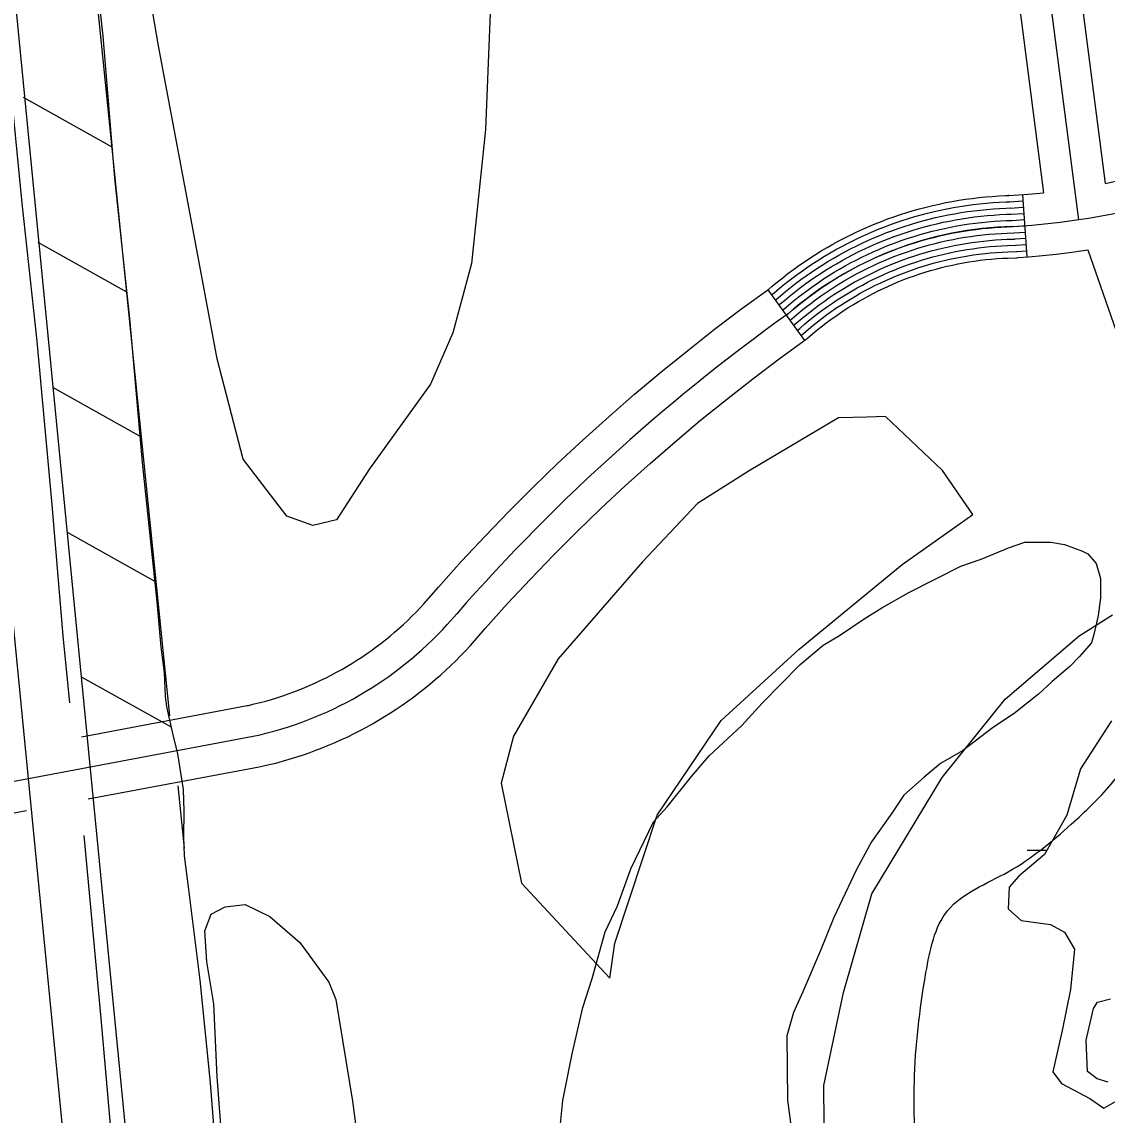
# Model space of a CAD drawing. Extents: x 3568792 to 3606828, y 529143 to 554785.
# Drawn here: x 3574214 to 3574736, y 538764 to 539290 of the extents above; entities that cross this region are included whole.
import ezdxf

# ---------------------------------------------------------------- set-up
doc = ezdxf.new("R2010")
doc.units = 0
for name, color, linetype in [('V-BORW-LINE', 7, 'Continuous'), ('V-FLOD-BASE', 7, 'Continuous'), ('V-LEVE-TOET', 7, 'Continuous'), ('V-ROAD-CNTR', 7, 'Continuous'), ('V-RRAP-FSHR', 7, 'Continuous'), ('V-SITE-VEGE', 7, 'Continuous'), ('V-SURV-LINE', 7, 'Continuous'), ('V-TOPO-SHOR', 7, 'Continuous'), ('V-WETL-SWMP', 7, 'Continuous')]:
    doc.layers.add(name, color=color, linetype=linetype)

msp = doc.modelspace()

# ---------------------------------------------------------------- linework, layer by layer
at = {"layer": 'V-BORW-LINE'}
msp.add_lwpolyline([(3574606.69, 539099.38), (3574563.79, 539073.83), (3574538.9, 539058.14), (3574512.47, 539030.23), (3574472.01, 538983.65), (3574450.53, 538946.49), (3574444.58, 538923.82), (3574454.33, 538875.8), (3574496.84, 538830.08), (3574499.19, 538847.02), (3574519.54, 538908.52), (3574550.19, 538953.9), (3574587.69, 538988.21), (3574637.21, 539028.95), (3574671.25, 539052.85), (3574656.61, 539074.02), (3574629.18, 539099.99), (3574620.27, 539099.75), (3574606.69, 539099.38)], dxfattribs=at)
msp.add_spline([(3574882.77, 539044.68), (3574874.01, 539044.8), (3574863.79, 539041.24), (3574866.07, 539026.77), (3574866.58, 539008.03), (3574865.21, 539006.58), (3574858.88, 538997.97), (3574855.24, 538994.12), (3574842.96, 538980.19), (3574832.33, 538974.74), (3574817.97, 538968.25), (3574801.39, 538957.49), (3574773.72, 538957.67), (3574758.03, 538948.33), (3574737.62, 538923.39), (3574718.45, 538904.12), (3574688.13, 538881.25), (3574659.11, 538862.64), (3574648.67, 538832.82), (3574643.08, 538780.16), (3574644.67, 538738.94), (3574655.38, 538673.13), (3574667.82, 538612.52), (3574683.64, 538548.25), (3574695.86, 538495.61), (3574714.08, 538412.19), (3574737.16, 538322.8), (3574754.2, 538248.25), (3574775.13, 538185.53), (3574786.48, 538164.74), (3574773.51, 538159.23), (3574742.87, 538148.08), (3574732.18, 538144.5), (3574712.84, 538131.79), (3574713.76, 538098.06), (3574726.41, 538064.18), (3574797.66, 538064.72), (3574852.02, 538065.73), (3574922.79, 538066.26), (3574997.09, 538075.32), (3575040.34, 538088.23), (3575103.36, 538098.39), (3575118.1, 538073.47), (3575148.18, 538071.02), (3575233.82, 538110.86), (3575317.21, 538147.37), (3575361.41, 538177.18), (3575352.36, 538216.78), (3575321.63, 538277.36), (3575305.9, 538338.34), (3575279.39, 538416.39), (3575246.55, 538485.81), (3575214.66, 538537.45), (3575167.76, 538572.27), (3575136.6, 538614.55), (3575103.81, 538682.11), (3575066.73, 538752.35), (3575045.67, 538836.64), (3575042.59, 538880.63), (3575017.25, 538932.91), (3575015.27, 538971.3), (3575009.6, 539007.25), (3574999.97, 539050.59), (3574969.82, 539073.2), (3574929.9, 539064.74), (3574897.13, 539056.68), (3574882.77, 539044.68)], degree=3, dxfattribs=at)
at = {"layer": 'V-FLOD-BASE'}
for points in [[(3574114.15, 539708.24), (3574135.11, 539664.93), (3574153.43, 539620.61), (3574166.72, 539581.22), (3574179.1, 539531.2), (3574186.16, 539483.79), (3574192.72, 539416.12), (3574201.02, 539339.84), (3574207.98, 539266.2), (3574214.17, 539202.52), (3574221.39, 539136.19), (3574228.72, 539057.58), (3574233.92, 538994.55), (3574237.18, 538962.37)], [(3574244.05, 538898.7), (3574252.12, 538810.79), (3574260.21, 538719.57), (3574268.6, 538633.33), (3574275.21, 538561.02), (3574284.6, 538474.46), (3574291.61, 538393.85), (3574298.86, 538323.54), (3574306.78, 538252.56), (3574313.13, 538209.79), (3574321.41, 538174.34), (3574333.8, 538123.33), (3574349.84, 538073.34), (3574362.11, 538037.26), (3574381.49, 537984.32), (3574397.51, 537936.32), (3574417.91, 537881.39)]]:
    msp.add_lwpolyline(points, dxfattribs=at)
at = {"layer": 'V-LEVE-TOET'}
msp.add_lwpolyline([(3574243.99, 539366.05), (3574253.21, 539282.75), (3574258.8, 539214.58), (3574266.07, 539145.51), (3574272.12, 539077.95), (3574279.07, 539011), (3574281.08, 538989.18), (3574282.7, 538977.07), (3574283.11, 538965.55), (3574283.76, 538960.7), (3574284.71, 538956.17), (3574286.91, 538946.48), (3574289.07, 538937.88), (3574291.69, 538920.75), (3574292.08, 538910.45), (3574291.88, 538898.01), (3574292.27, 538888.92), (3574294.22, 538874.08), (3574299.76, 538829.25), (3574304.74, 538779.87), (3574309.52, 538718.67)], dxfattribs=at)
at = {"layer": 'V-ROAD-CNTR'}
for p, q in [((3574694.97, 539206.58), (3574697.05, 539176.66)), ((3574572.67, 539160.84), (3574590.24, 539136.52))]:
    msp.add_line(p, q, dxfattribs=at)
for points in [[(3574682.97, 539379.13), (3574705.09, 539207.53)], [(3574697.99, 539379.91), (3574721.89, 539194.56)], [(3574713.02, 539380.69), (3574734.77, 539211.99)], [(3574734.77, 539211.99), (3574743.62, 539213.86)], [(3574242.84, 538946.14), (3574322.47, 538961.08), (3574323.19, 538961.23), (3574325.92, 538961.88), (3574328.73, 538962.58), (3574331.44, 538963.3), (3574334.13, 538964.08), (3574336.84, 538964.92), (3574339.57, 538965.81), (3574342.23, 538966.72), (3574344.85, 538967.69), (3574347.5, 538968.71), (3574350.14, 538969.79), (3574352.75, 538970.89), (3574355.31, 538972.05), (3574357.91, 538973.25), (3574360.42, 538974.48), (3574362.93, 538975.77), (3574365.45, 538977.12), (3574367.93, 538978.49), (3574370.35, 538979.9), (3574372.78, 538981.36), (3574375.17, 538982.87), (3574377.58, 538984.44), (3574379.91, 538986.01), (3574382.19, 538987.61), (3574384.48, 538989.29), (3574386.76, 538991.01), (3574389, 538992.76), (3574391.19, 538994.54), (3574393.33, 538996.33), (3574395.46, 538998.21), (3574397.59, 539000.12), (3574399.63, 539002.02), (3574401.66, 539004.01), (3574403.7, 539006.04), (3574405.63, 539008.04), (3574407.46, 539010.02), (3574414.45, 539018.09), (3574425.56, 539030.45), (3574436.85, 539042.46), (3574448.24, 539054.31), (3574459.97, 539066.06), (3574471.78, 539077.52), (3574483.88, 539088.84), (3574496.23, 539099.87), (3574508.58, 539110.66), (3574521.25, 539121.34), (3574534.18, 539131.73), (3574547.1, 539141.89), (3574560.26, 539151.87), (3574573.09, 539161.14), (3574574.83, 539162.65), (3574577.33, 539164.71), (3574579.84, 539166.71), (3574582.35, 539168.66), (3574584.97, 539170.63), (3574587.6, 539172.5), (3574590.22, 539174.32), (3574592.91, 539176.12), (3574595.65, 539177.88), (3574598.38, 539179.55), (3574601.11, 539181.18), (3574603.93, 539182.8), (3574606.78, 539184.35), (3574609.62, 539185.84), (3574612.5, 539187.28), (3574615.41, 539188.7), (3574618.35, 539190.04), (3574621.27, 539191.33), (3574624.26, 539192.58), (3574627.27, 539193.77), (3574630.25, 539194.9), (3574633.3, 539196), (3574636.36, 539197.03), (3574639.45, 539198.02), (3574642.53, 539198.93), (3574645.59, 539199.8), (3574648.71, 539200.62), (3574651.9, 539201.4), (3574655.04, 539202.1), (3574658.14, 539202.75), (3574661.33, 539203.35), (3574664.49, 539203.89), (3574667.72, 539204.39), (3574670.92, 539204.81), (3574674.06, 539205.19), (3574677.32, 539205.52), (3574680.54, 539205.77), (3574683.7, 539205.98), (3574686.95, 539206.14), (3574688.45, 539206.18), (3574688.17, 539206.11), (3574695.66, 539206.63), (3574701.66, 539207.16), (3574705.09, 539207.53)], [(3574574.43, 539158.41), (3574574.95, 539158.79), (3574576.77, 539160.35), (3574579.22, 539162.39), (3574581.69, 539164.35), (3574584.17, 539166.27), (3574586.74, 539168.2), (3574589.32, 539170.04), (3574591.91, 539171.84), (3574594.56, 539173.61), (3574597.25, 539175.34), (3574599.93, 539176.99), (3574602.63, 539178.59), (3574605.39, 539180.18), (3574608.2, 539181.7), (3574610.99, 539183.18), (3574613.82, 539184.59), (3574616.69, 539185.98), (3574619.58, 539187.3), (3574622.45, 539188.57), (3574625.39, 539189.8), (3574628.35, 539190.98), (3574631.29, 539192.08), (3574634.29, 539193.17), (3574637.29, 539194.18), (3574640.33, 539195.15), (3574643.37, 539196.05), (3574646.39, 539196.9), (3574649.45, 539197.72), (3574652.58, 539198.48), (3574655.67, 539199.16), (3574658.73, 539199.8), (3574661.86, 539200.4), (3574664.97, 539200.93), (3574668.14, 539201.42), (3574671.29, 539201.83), (3574674.39, 539202.2), (3574677.58, 539202.53), (3574680.75, 539202.78), (3574683.87, 539202.98), (3574687.06, 539203.14), (3574688.86, 539203.19), (3574688.64, 539203.14), (3574695.18, 539203.59)], [(3574576.18, 539155.97), (3574576.81, 539156.43), (3574578.71, 539158.06), (3574581.11, 539160.06), (3574583.55, 539162), (3574585.99, 539163.89), (3574588.51, 539165.78), (3574591.05, 539167.59), (3574593.6, 539169.36), (3574596.2, 539171.1), (3574598.84, 539172.79), (3574601.48, 539174.42), (3574604.14, 539176), (3574606.86, 539177.56), (3574609.61, 539179.06), (3574612.36, 539180.51), (3574615.15, 539181.9), (3574617.97, 539183.27), (3574620.8, 539184.56), (3574623.64, 539185.81), (3574626.52, 539187.02), (3574629.44, 539188.18), (3574632.33, 539189.27), (3574635.28, 539190.33), (3574638.23, 539191.33), (3574641.22, 539192.28), (3574644.2, 539193.17), (3574647.18, 539194.01), (3574650.19, 539194.81), (3574653.26, 539195.56), (3574656.3, 539196.23), (3574659.32, 539196.86), (3574662.4, 539197.44), (3574665.46, 539197.97), (3574668.57, 539198.45), (3574671.67, 539198.86), (3574674.72, 539199.22), (3574677.85, 539199.54), (3574680.97, 539199.78), (3574684.05, 539199.99), (3574687.18, 539200.15), (3574689.27, 539200.2), (3574689.11, 539200.16), (3574695.39, 539200.6)], [(3574577.94, 539153.54), (3574578.67, 539154.07), (3574580.64, 539155.77), (3574583, 539157.73), (3574585.4, 539159.64), (3574587.81, 539161.5), (3574590.28, 539163.36), (3574592.77, 539165.14), (3574595.29, 539166.88), (3574597.84, 539168.59), (3574600.44, 539170.25), (3574603.04, 539171.85), (3574605.66, 539173.41), (3574608.32, 539174.95), (3574611.03, 539176.41), (3574613.73, 539177.84), (3574616.48, 539179.21), (3574619.24, 539180.55), (3574622.03, 539181.83), (3574624.83, 539183.06), (3574627.66, 539184.25), (3574630.52, 539185.38), (3574633.37, 539186.45), (3574636.27, 539187.5), (3574639.17, 539188.48), (3574642.1, 539189.42), (3574645.04, 539190.29), (3574647.97, 539191.12), (3574650.93, 539191.9), (3574653.94, 539192.64), (3574656.93, 539193.3), (3574659.9, 539193.92), (3574662.93, 539194.49), (3574665.94, 539195.01), (3574668.99, 539195.48), (3574672.04, 539195.88), (3574675.05, 539196.24), (3574678.12, 539196.55), (3574681.19, 539196.79), (3574684.22, 539196.99), (3574687.29, 539197.15), (3574689.67, 539197.21), (3574689.58, 539197.19), (3574695.6, 539197.61)], [(3574579.7, 539151.11), (3574580.54, 539151.72), (3574582.58, 539153.48), (3574584.89, 539155.4), (3574587.25, 539157.28), (3574589.63, 539159.12), (3574592.05, 539160.94), (3574594.5, 539162.68), (3574596.98, 539164.4), (3574599.49, 539166.08), (3574602.03, 539167.71), (3574604.59, 539169.28), (3574607.17, 539170.82), (3574609.79, 539172.33), (3574612.44, 539173.77), (3574615.1, 539175.17), (3574617.8, 539176.52), (3574620.52, 539177.84), (3574623.26, 539179.09), (3574626.01, 539180.3), (3574628.79, 539181.47), (3574631.6, 539182.58), (3574634.41, 539183.64), (3574637.25, 539184.67), (3574640.1, 539185.63), (3574642.99, 539186.55), (3574645.87, 539187.41), (3574648.76, 539188.22), (3574651.67, 539188.99), (3574654.62, 539189.71), (3574657.56, 539190.36), (3574660.49, 539190.98), (3574663.47, 539191.54), (3574666.43, 539192.05), (3574669.41, 539192.51), (3574672.41, 539192.9), (3574675.38, 539193.26), (3574678.39, 539193.56), (3574681.41, 539193.8), (3574684.4, 539194), (3574687.41, 539194.15), (3574690.08, 539194.22), (3574690.05, 539194.21), (3574695.8, 539194.61)], [(3574581.45, 539148.68), (3574582.4, 539149.36), (3574584.52, 539151.19), (3574586.79, 539153.07), (3574589.11, 539154.92), (3574591.45, 539156.73), (3574593.82, 539158.51), (3574596.23, 539160.23), (3574598.67, 539161.93), (3574601.13, 539163.57), (3574603.63, 539165.17), (3574606.14, 539166.72), (3574608.69, 539168.23), (3574611.25, 539169.71), (3574613.85, 539171.12), (3574616.47, 539172.5), (3574619.13, 539173.83), (3574621.8, 539175.12), (3574624.49, 539176.35), (3574627.2, 539177.55), (3574629.92, 539178.69), (3574632.68, 539179.78), (3574635.44, 539180.83), (3574638.24, 539181.83), (3574641.04, 539182.78), (3574643.87, 539183.68), (3574646.71, 539184.52), (3574649.56, 539185.33), (3574652.41, 539186.09), (3574655.3, 539186.79), (3574658.19, 539187.43), (3574661.08, 539188.03), (3574664, 539188.59), (3574666.91, 539189.09), (3574669.84, 539189.54), (3574672.78, 539189.93), (3574675.71, 539190.28), (3574678.66, 539190.57), (3574681.62, 539190.81), (3574684.57, 539191), (3574687.52, 539191.15), (3574690.49, 539191.23), (3574690.52, 539191.24), (3574696.01, 539191.62)], [(3574583.21, 539146.25), (3574584.26, 539147.01), (3574586.45, 539148.9), (3574588.68, 539150.74), (3574590.96, 539152.56), (3574593.27, 539154.35), (3574595.59, 539156.09), (3574597.95, 539157.77), (3574600.36, 539159.45), (3574602.77, 539161.06), (3574605.22, 539162.63), (3574607.69, 539164.15), (3574610.2, 539165.64), (3574612.72, 539167.09), (3574615.27, 539168.48), (3574617.84, 539169.83), (3574620.45, 539171.14), (3574623.08, 539172.41), (3574625.72, 539173.62), (3574628.38, 539174.79), (3574631.05, 539175.91), (3574633.76, 539176.98), (3574636.48, 539178.01), (3574639.23, 539179), (3574641.97, 539179.93), (3574644.76, 539180.82), (3574647.54, 539181.64), (3574650.35, 539182.44), (3574653.15, 539183.18), (3574655.98, 539183.87), (3574658.82, 539184.5), (3574661.66, 539185.09), (3574664.53, 539185.64), (3574667.39, 539186.13), (3574670.26, 539186.57), (3574673.15, 539186.95), (3574676.04, 539187.29), (3574678.93, 539187.59), (3574681.84, 539187.81), (3574684.75, 539188.01), (3574687.64, 539188.15), (3574690.9, 539188.24), (3574690.99, 539188.26), (3574696.22, 539188.63)], [(3574584.97, 539143.82), (3574586.12, 539144.65), (3574588.39, 539146.61), (3574590.57, 539148.41), (3574592.82, 539150.2), (3574595.09, 539151.96), (3574597.36, 539153.67), (3574599.68, 539155.32), (3574602.05, 539156.97), (3574604.42, 539158.55), (3574606.81, 539160.09), (3574609.24, 539161.58), (3574611.72, 539163.05), (3574614.18, 539164.47), (3574616.68, 539165.83), (3574619.21, 539167.16), (3574621.78, 539168.45), (3574624.35, 539169.7), (3574626.94, 539170.88), (3574629.57, 539172.03), (3574632.19, 539173.13), (3574634.85, 539174.19), (3574637.52, 539175.2), (3574640.22, 539176.17), (3574642.91, 539177.07), (3574645.64, 539177.95), (3574648.38, 539178.76), (3574651.14, 539179.54), (3574653.89, 539180.27), (3574656.66, 539180.95), (3574659.45, 539181.56), (3574662.25, 539182.15), (3574665.07, 539182.68), (3574667.88, 539183.17), (3574670.68, 539183.6), (3574673.53, 539183.97), (3574676.37, 539184.31), (3574679.19, 539184.6), (3574682.06, 539184.82), (3574684.92, 539185.01), (3574687.75, 539185.16), (3574691.31, 539185.25), (3574691.47, 539185.29), (3574696.43, 539185.63)], [(3574586.72, 539141.38), (3574587.98, 539142.29), (3574590.33, 539144.32), (3574592.46, 539146.09), (3574594.67, 539147.84), (3574596.91, 539149.58), (3574599.13, 539151.25), (3574601.4, 539152.87), (3574603.74, 539154.49), (3574606.06, 539156.04), (3574608.41, 539157.55), (3574610.79, 539159.01), (3574613.23, 539160.46), (3574615.65, 539161.86), (3574618.1, 539163.18), (3574620.59, 539164.49), (3574623.11, 539165.76), (3574625.63, 539166.98), (3574628.17, 539168.14), (3574630.75, 539169.28), (3574633.32, 539170.35), (3574635.93, 539171.39), (3574638.56, 539172.38), (3574641.2, 539173.34), (3574643.85, 539174.22), (3574646.53, 539175.08), (3574649.21, 539175.88), (3574651.93, 539176.65), (3574654.63, 539177.36), (3574657.33, 539178.03), (3574660.08, 539178.63), (3574662.83, 539179.21), (3574665.6, 539179.73), (3574668.36, 539180.21), (3574671.11, 539180.63), (3574673.9, 539180.99), (3574676.7, 539181.33), (3574679.46, 539181.61), (3574682.28, 539181.83), (3574685.1, 539182.02), (3574687.87, 539182.16), (3574691.72, 539182.26), (3574691.94, 539182.31), (3574696.63, 539182.64)], [(3574246.18, 538916.24), (3574328.33, 538931.65), (3574329.75, 538931.95), (3574333.02, 538932.73), (3574336.24, 538933.53), (3574339.5, 538934.4), (3574342.75, 538935.35), (3574345.93, 538936.33), (3574349.07, 538937.36), (3574352.27, 538938.45), (3574355.44, 538939.62), (3574358.56, 538940.82), (3574361.66, 538942.08), (3574364.76, 538943.4), (3574367.82, 538944.78), (3574370.83, 538946.18), (3574373.86, 538947.66), (3574376.86, 538949.2), (3574379.78, 538950.76), (3574382.73, 538952.39), (3574385.63, 538954.08), (3574388.52, 538955.82), (3574391.35, 538957.61), (3574394.13, 538959.41), (3574396.91, 538961.28), (3574399.7, 538963.25), (3574402.4, 538965.23), (3574405.04, 538967.22), (3574407.69, 538969.3), (3574410.28, 538971.39), (3574412.89, 538973.58), (3574415.41, 538975.8), (3574417.85, 538978), (3574420.34, 538980.32), (3574422.74, 538982.67), (3574425.08, 538985), (3574427.43, 538987.43), (3574429.81, 538990.01), (3574436.94, 538998.23), (3574447.65, 539010.15), (3574458.6, 539021.8), (3574469.67, 539033.31), (3574481.03, 539044.69), (3574492.48, 539055.8), (3574504.12, 539066.69), (3574516.09, 539077.38), (3574528.12, 539087.89), (3574540.32, 539098.18), (3574552.84, 539108.25), (3574565.43, 539118.14), (3574578.11, 539127.76), (3574591.71, 539137.58), (3574594.2, 539139.74), (3574596.25, 539141.43), (3574598.38, 539143.13), (3574600.55, 539144.81), (3574602.67, 539146.4), (3574604.86, 539147.96), (3574607.12, 539149.53), (3574609.35, 539151.02), (3574611.6, 539152.46), (3574613.9, 539153.88), (3574616.26, 539155.28), (3574618.58, 539156.62), (3574620.93, 539157.89), (3574623.33, 539159.16), (3574625.76, 539160.37), (3574628.19, 539161.55), (3574630.63, 539162.67), (3574633.12, 539163.77), (3574635.58, 539164.8), (3574638.09, 539165.79), (3574640.64, 539166.75), (3574643.18, 539167.67), (3574645.72, 539168.52), (3574648.29, 539169.35), (3574650.88, 539170.12), (3574653.52, 539170.86), (3574656.11, 539171.55), (3574658.69, 539172.18), (3574661.34, 539172.76), (3574664.01, 539173.32), (3574666.67, 539173.83), (3574669.33, 539174.29), (3574671.95, 539174.69), (3574674.64, 539175.04), (3574677.36, 539175.37), (3574680, 539175.63), (3574682.71, 539175.85), (3574685.45, 539176.03), (3574688.1, 539176.16), (3574692.53, 539176.28), (3574692.88, 539176.37), (3574698.01, 539176.72), (3574704.58, 539177.3), (3574711.16, 539178.01)], [(3574588.48, 539138.95), (3574589.84, 539139.94), (3574592.27, 539142.03), (3574594.35, 539143.76), (3574596.52, 539145.48), (3574598.73, 539147.19), (3574600.9, 539148.83), (3574603.13, 539150.41), (3574605.43, 539152.01), (3574607.7, 539153.53), (3574610, 539155.01), (3574612.35, 539156.45), (3574614.75, 539157.87), (3574617.11, 539159.24), (3574619.51, 539160.54), (3574621.96, 539161.83), (3574624.43, 539163.07), (3574626.91, 539164.27), (3574629.4, 539165.4), (3574631.94, 539166.52), (3574634.45, 539167.58), (3574637.01, 539168.59), (3574639.6, 539169.57), (3574642.19, 539170.5), (3574644.78, 539171.37), (3574647.41, 539172.22), (3574650.04, 539173), (3574652.73, 539173.76), (3574655.37, 539174.46), (3574658.01, 539175.1), (3574660.71, 539175.7), (3574663.42, 539176.26), (3574666.14, 539176.78), (3574668.85, 539177.25), (3574671.53, 539177.66), (3574674.27, 539178.02), (3574677.03, 539178.35), (3574679.73, 539178.62), (3574682.49, 539178.84), (3574685.27, 539179.02), (3574687.98, 539179.16), (3574692.13, 539179.27), (3574692.41, 539179.34), (3574696.84, 539179.65)], [(3574711.16, 539178.01), (3574717.65, 539178.81), (3574724.21, 539179.73), (3574726.49, 539180.1)], [(3574726.49, 539180.1), (3574752.3, 539106.02)], [(3574132.29, 538910.14), (3574325.4, 538946.36)], [(3573990.85, 538861.73), (3574016.73, 538866.75), (3574046.89, 538873.33), (3574076.76, 538880.19), (3574106.57, 538887.58), (3574135.65, 538895.51), (3574216.45, 538910.67)]]:
    msp.add_lwpolyline(points, dxfattribs=at)
for centre, radius, start, end in [((3574667.98, 539553.1), 362.57, 273.5597, 296.5634), ((3574694.05, 539021.57), 169.7, 91.2017, 131.1446), ((3575123.72, 538391.33), 931.47, 125.53136, 139.19678), ((3574287.84, 539119.47), 177.13, 282.2406, 317.5943)]:
    msp.add_arc(centre, radius, start, end, dxfattribs=at)
at = {"layer": 'V-RRAP-FSHR'}
for p, q in [((3574257.6, 539229.39), (3574214.98, 539253.21)), ((3574264.68, 539159.75), (3574222.05, 539183.57)), ((3574271.75, 539090.11), (3574229.12, 539113.93)), ((3574278.82, 539020.47), (3574236.2, 539044.29)), ((3574285.9, 538950.83), (3574243.27, 538974.65))]:
    msp.add_line(p, q, dxfattribs=at)
for points in [[(3574285.36, 538956.15), (3574233.93, 539462.4), (3574221.56, 539537.54), (3574210.98, 539581.79), (3574193.47, 539638.98), (3574167.13, 539693.58), (3574129.03, 539768.11)], [(3574289.17, 538922.55), (3574292.16, 538892.69)]]:
    msp.add_lwpolyline(points, dxfattribs=at)
at = {"layer": 'V-SITE-VEGE'}
for points in [[(3574440.91, 539334.1), (3574437.07, 539237.95), (3574430.36, 539173.47), (3574421.3, 539140.14), (3574410.61, 539115.62), (3574381.35, 539074.85), (3574365.46, 539050.29), (3574354.05, 539047.59), (3574341.54, 539052.16), (3574320.52, 539079.51), (3574308.15, 539127.72), (3574295.62, 539194.63), (3574279.83, 539278.14), (3574265.04, 539365.29)], [(3574473.04, 538760.13), (3574474.26, 538771.32), (3574478.67, 538793.72), (3574483.73, 538816.12), (3574488.21, 538829.97), (3574494.6, 538852.39), (3574500.41, 538864.93), (3574506.83, 538882.75), (3574517.81, 538905.2), (3574524.32, 538912.49), (3574536.03, 538927.06), (3574544.5, 538937.01), (3574560.15, 538951.61), (3574569.92, 538962.22), (3574588.18, 538980.79), (3574599.28, 538990.09), (3574607.13, 538994.77), (3574618.9, 539002.76), (3574627.4, 539008.1), (3574640.49, 539015.44), (3574665.37, 539028.16), (3574675.2, 539031.53), (3574688.31, 539036.91), (3574696.18, 539039.61), (3574708.67, 539039.71), (3574715.26, 539038.46), (3574723.83, 539035.24), (3574726.48, 539033.95), (3574730.46, 539029.38), (3574732.5, 539022.17), (3574732.58, 539012.96), (3574731.34, 539004.4), (3574729.44, 538995.83), (3574728.17, 538991.22), (3574722.31, 538984.59), (3574717.74, 538979.95), (3574709.26, 538972.64)], [(3574709.26, 538972.64), (3574702.73, 538966.66), (3574690.98, 538957.35), (3574681.17, 538950.69), (3574666.14, 538939.38), (3574655.67, 538933.37), (3574647.84, 538926.72), (3574638.05, 538918.09), (3574632.21, 538909.49), (3574622.46, 538895.59), (3574615.34, 538882.38), (3574604.36, 538859.27), (3574597.92, 538843.43), (3574589.55, 538823.62), (3574585.03, 538813.72), (3574581.84, 538802.51), (3574582.11, 538771.6), (3574584.22, 538755.84)]]:
    msp.add_lwpolyline(points, dxfattribs=at)
at = {"layer": 'V-SURV-LINE'}
for points in [[(3574194.08, 539471.99), (3574317.28, 538212.36)], [(3574287.42, 538209.43), (3574164.22, 539469.06)]]:
    msp.add_lwpolyline(points, dxfattribs=at)
at = {"layer": 'V-TOPO-SHOR'}
for points in [[(3574306.44, 538817.81), (3574303.15, 538838.04), (3574302.24, 538852.84), (3574305.28, 538860.92), (3574312.01, 538864.35), (3574321.61, 538865.48), (3574333.35, 538859.86), (3574347.75, 538847.26), (3574361.68, 538828.16), (3574365.13, 538819.88), (3574373.09, 538771.11), (3574384.49, 538684.97)], [(3574482.97, 537848.08), (3574460.57, 537914.39), (3574438.46, 537977.06), (3574418.73, 538035.07), (3574402.75, 538081.18), (3574379.52, 538153.19), (3574368.48, 538198.03), (3574360.48, 538251.47), (3574354.12, 538294.8), (3574350.08, 538342.04), (3574345.24, 538390.31), (3574339.53, 538448.71), (3574331.12, 538520.33), (3574324.6, 538582.88), (3574318.89, 538641.02), (3574313.62, 538709.29), (3574308.04, 538782.75), (3574306.44, 538817.81)]]:
    msp.add_lwpolyline(points, dxfattribs=at)
at = {"layer": 'V-WETL-SWMP'}
msp.add_line((3574697.35, 538891.6), (3574706.78, 538891.68), dxfattribs=at)
for points in [[(3574741.6, 537978.15), (3574723.6, 538016.44), (3574711.07, 538082.82), (3574687.15, 538204.19), (3574671.9, 538285.1), (3574661.15, 538326.57), (3574660.63, 538385.79), (3574644.91, 538460.99), (3574623.78, 538560.03), (3574608.73, 538618.61), (3574600.17, 538706.33), (3574599.54, 538778.54), (3574609.02, 538823.31), (3574622.63, 538870.7), (3574656.43, 538926.59), (3574686.76, 538964.26), (3574722.34, 538994.7), (3574738.36, 539004.71)], [(3574737.76, 538953.79), (3574722.9, 538930.8), (3574716.34, 538908.41), (3574705.59, 538889.61), (3574693.21, 538879.11), (3574688.58, 538873.87), (3574688.16, 538863.48), (3574694.44, 538857.82), (3574708.48, 538855.86), (3574715.27, 538852.29), (3574720.02, 538844.02), (3574718.11, 538824.78), (3574714.12, 538805), (3574709.62, 538785.22), (3574713.83, 538779.54), (3574727.4, 538772.39), (3574734.19, 538767.77), (3574740.91, 538771.46)], [(3574736.16, 538780.25), (3574730.95, 538781.77), (3574726.24, 538785.36), (3574725.59, 538800.42), (3574729.1, 538815.52), (3574731.15, 538818.66), (3574737.37, 538820.27)]]:
    msp.add_lwpolyline(points, dxfattribs=at)

doc.saveas('drawing.dxf')
